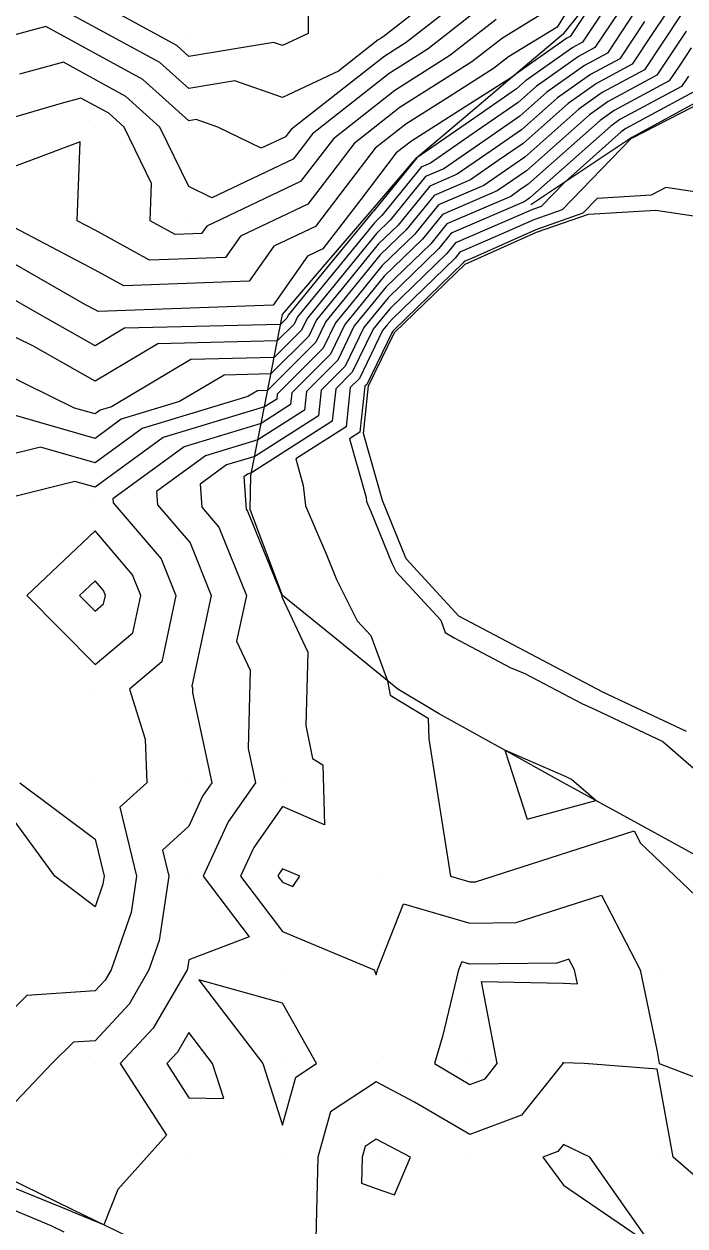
# Model space of a CAD drawing. Extents: x 2188792 to 2191981, y 386090 to 389710.
# Drawn here: x 2189502.4 to 2189573, y 386552.7 to 386681.1 of the extents above; entities that cross this region are included whole.
import ezdxf

# ---------------------------------------------------------------- set-up
doc = ezdxf.new("R2010")
doc.units = 0
for name, color, linetype in [('DTM Contours Major', 7, 'Continuous'), ('DTM Contours Minor', 7, 'Continuous'), ('Exist DTM QL2 LIDAR Elevation Point', 7, 'Continuous'), ('PH Exist DTM Breakline', 7, 'Continuous')]:
    doc.layers.add(name, color=color, linetype=linetype)

msp = doc.modelspace()

# ---------------------------------------------------------------- linework, layer by layer
at = {"layer": 'DTM Contours Major'}
for points in [[(2189566.77, 386683.67), (2189563.37, 386678.56), (2189561.62, 386677.62), (2189557.1, 386674.41), (2189555.16, 386672.69), (2189550.74, 386669.63), (2189545.8, 386666.21), (2189544.81, 386665.78), (2189540.62, 386660.62), (2189539.82, 386659.84), (2189535.66, 386654.74), (2189531.63, 386649.8), (2189531.26, 386649.03), (2189529.46, 386647.23), (2189516.7, 386646.92), (2189510.01, 386642.93), (2189503.37, 386646.7), (2189500.01, 386648.35)], [(2189552.83, 386681.57), (2189547.89, 386677.71), (2189544.73, 386675.71), (2189542, 386673.98), (2189535.44, 386668.83), (2189533.75, 386666.61), (2189531.94, 386664.25), (2189521.93, 386659.49), (2189521.38, 386658.7), (2189518.54, 386658.6), (2189515.88, 386660.07), (2189516.03, 386664.05), (2189513.11, 386670.07), (2189511.48, 386671.54), (2189508.49, 386673.17), (2189506.39, 386672.6), (2189501.41, 386671.11)], [(2189573.11, 386680.32), (2189571.47, 386677.85), (2189569.97, 386675.6), (2189564.78, 386672.8), (2189562.78, 386671.38), (2189556.06, 386665.41), (2189554.59, 386664.39), (2189552.94, 386663.25), (2189547.11, 386660.74), (2189544.97, 386658.09), (2189540.87, 386654.14), (2189538.73, 386651.52), (2189536.67, 386648.99), (2189535.14, 386645.81), (2189531.01, 386641.69), (2189530.88, 386640.44), (2189527.74, 386638.43), (2189519.53, 386635.93), (2189511.92, 386630.38), (2189511.95, 386629.96), (2189517.07, 386623.96), (2189518.64, 386620.06), (2189517.12, 386612.95), (2189513.67, 386610.06), (2189515.36, 386604.71), (2189515.53, 386600.06), (2189512.64, 386597.43), (2189514.43, 386590.06), (2189513.85, 386586.21), (2189511.71, 386580.06), (2189511.08, 386578.98), (2189510.01, 386577.83), (2189502.73, 386577.34), (2189500.01, 386574.68)], [(2189578.71, 386662.43), (2189570.94, 386663.6), (2189569.36, 386662.78), (2189563.61, 386662.44), (2189562.09, 386660.87), (2189557.05, 386659.11), (2189550.19, 386656.04), (2189549.41, 386655.7), (2189549.31, 386655.57), (2189541.92, 386648.43), (2189541.81, 386648.3), (2189541.71, 386648.18), (2189539.01, 386642.59), (2189538.81, 386642.39), (2189538.28, 386637.48), (2189537.18, 386636.77), (2189538.94, 386630.51), (2189538.99, 386630.07), (2189539.45, 386629.01), (2189541.7, 386623.5), (2189542.15, 386622.59), (2189546.91, 386617.42), (2189547.39, 386616.1), (2189548.35, 386615.52), (2189554.32, 386612.37), (2189555.87, 386611.72), (2189561.96, 386608.5), (2189563.4, 386607.88), (2189570.61, 386604.47), (2189571.96, 386603.29), (2189573.89, 386601.62)]]:
    msp.add_lwpolyline(points, dxfattribs=at)
at = {"layer": 'DTM Contours Minor'}
for points in [[(2189550.84, 386687.57), (2189540.91, 386679.8), (2189540.55, 386679.57), (2189540.24, 386679.38), (2189535.98, 386676.04), (2189530.01, 386673.23), (2189524.93, 386674.99), (2189520.01, 386674.17), (2189516.91, 386676.97), (2189502.88, 386684.63)], [(2189562.89, 386686.59), (2189559.33, 386680.75), (2189554.15, 386677.58), (2189552.54, 386676.32), (2189547.51, 386673.13), (2189543.18, 386670.38), (2189539.92, 386667.82), (2189536.82, 386663.77), (2189533.53, 386659.45), (2189529.1, 386657.35), (2189526.47, 386653.61), (2189513.06, 386653.12), (2189510.01, 386654.8), (2189500.01, 386660.07)], [(2189532.73, 386687.35), (2189532.75, 386680.07), (2189530.01, 386678.78), (2189529.05, 386679.11), (2189520.01, 386677.61), (2189518.72, 386678.78), (2189510.3, 386683.37)], [(2189551.5, 386685.57), (2189543.23, 386679.11), (2189541.94, 386678.28), (2189540.83, 386677.58), (2189530.97, 386669.85), (2189530.67, 386669.46), (2189530.35, 386669.04), (2189527.74, 386667.8), (2189523.12, 386670.07), (2189520.81, 386670.87), (2189520.01, 386670.73), (2189515.1, 386675.16), (2189504.75, 386680.81), (2189497.46, 386678.86)], [(2189564.88, 386686), (2189560.73, 386679.75), (2189560.35, 386679.55), (2189554.83, 386675.63), (2189554.8, 386675.6), (2189554.45, 386675.36), (2189548.91, 386671.84), (2189543.77, 386668.58), (2189542.15, 386667.31), (2189538.36, 386662.34), (2189534.32, 386657.06), (2189532.68, 386656.28), (2189529.01, 386651.06), (2189510.32, 386650.38), (2189510.01, 386650.55), (2189508.99, 386651.08), (2189500.01, 386656.24)], [(2189565.82, 386684.83), (2189562.05, 386679.15), (2189560.99, 386678.58), (2189555.96, 386675.02), (2189554.98, 386674.15), (2189549.97, 386670.68), (2189544.37, 386666.8), (2189544.35, 386666.79), (2189539.75, 386661.12), (2189539.61, 386660.98), (2189535.04, 386655.38), (2189530.62, 386649.97), (2189530.48, 386649.67), (2189529.8, 386648.99), (2189513.15, 386648.59), (2189510.01, 386646.71), (2189504.1, 386650.07), (2189500.01, 386652.42)], [(2189572.06, 386683.89), (2189569.59, 386680.18), (2189567.33, 386676.78), (2189563.52, 386674.73), (2189560.5, 386672.59), (2189555.7, 386668.32), (2189553.05, 386666.49), (2189550.09, 386664.43), (2189546.19, 386662.76), (2189543.23, 386659.1), (2189540.45, 386656.42), (2189537.5, 386652.81), (2189534.65, 386649.32), (2189533.58, 386647.1), (2189528.43, 386641.95), (2189527.34, 386641.92), (2189526.3, 386641.3), (2189515.04, 386637.88), (2189510.01, 386634.21), (2189504.19, 386635.89), (2189500.01, 386634.84)], [(2189567.71, 386682.51), (2189564.69, 386677.97), (2189562.25, 386676.66), (2189558.23, 386673.81), (2189555.34, 386671.23), (2189551.51, 386668.58), (2189547.23, 386665.62), (2189545.27, 386664.78), (2189541.49, 386660.11), (2189540.03, 386658.7), (2189536.27, 386654.09), (2189532.64, 386649.64), (2189532.03, 386648.39), (2189529.11, 386645.47), (2189520.24, 386645.26), (2189511.76, 386640.2), (2189510.55, 386639.83), (2189510.01, 386639.43), (2189507.82, 386640.06), (2189500.01, 386643.9)], [(2189552.16, 386683.57), (2189545.56, 386678.41), (2189543.33, 386677), (2189541.41, 386675.78), (2189533.21, 386669.34), (2189532.21, 386668.03), (2189531.15, 386666.64), (2189522.46, 386662.51), (2189520.01, 386663.72), (2189516.93, 386670.07), (2189513.29, 386673.35), (2189506.62, 386676.99), (2189501.93, 386675.73)], [(2189557.84, 386682.24), (2189553.49, 386679.58), (2189550.21, 386677.02), (2189546.12, 386674.42), (2189542.59, 386672.18), (2189537.68, 386668.33), (2189535.28, 386665.19), (2189532.73, 386661.85), (2189525.52, 386658.42), (2189523.92, 386656.15), (2189515.8, 386655.86), (2189510.01, 386659.05), (2189508.09, 386660.07), (2189508.42, 386668.48), (2189497.2, 386664.28)], [(2189572.58, 386682.1), (2189570.53, 386679.02), (2189568.65, 386676.19), (2189564.15, 386673.76), (2189561.64, 386671.99), (2189555.88, 386666.87), (2189553.82, 386665.44), (2189551.52, 386663.84), (2189546.65, 386661.75), (2189544.1, 386658.6), (2189540.66, 386655.28), (2189538.12, 386652.16), (2189535.66, 386649.15), (2189534.36, 386646.45), (2189529.45, 386641.56), (2189529.4, 386641.03), (2189528.08, 386640.19), (2189517.29, 386636.91), (2189510.01, 386631.6), (2189507.85, 386632.22), (2189500.01, 386630.26)], [(2189568.65, 386681.34), (2189566.01, 386677.37), (2189562.88, 386675.69), (2189559.37, 386673.2), (2189555.52, 386669.78), (2189552.28, 386667.54), (2189548.66, 386665.03), (2189545.73, 386663.77), (2189542.36, 386659.61), (2189540.24, 386657.56), (2189536.89, 386653.45), (2189533.65, 386649.48), (2189532.81, 386647.74), (2189528.77, 386643.71), (2189523.79, 386643.59), (2189519.03, 386640.75), (2189512.8, 386638.86), (2189510.01, 386636.82), (2189500.52, 386639.55)], [(2189573.64, 386678.53), (2189572.41, 386676.69), (2189571.29, 386675), (2189565.41, 386671.84), (2189563.91, 386670.77), (2189556.24, 386663.96), (2189555.36, 386663.35), (2189554.37, 386662.66), (2189547.57, 386659.74), (2189545.83, 386657.59), (2189541.08, 386653), (2189539.35, 386650.88), (2189537.68, 386648.83), (2189535.91, 386645.17), (2189532.57, 386641.83), (2189532.36, 386639.85), (2189527.39, 386636.67), (2189521.78, 386634.96), (2189516.57, 386631.16), (2189516.68, 386629.72), (2189520.14, 386625.66), (2189522.41, 386620.06), (2189520.33, 386610.38), (2189520.42, 386610.19), (2189520.41, 386609.66), (2189522.48, 386600.06), (2189521.46, 386598.61), (2189520.01, 386595.41), (2189517.21, 386592.86), (2189517.89, 386590.06), (2189516.86, 386583.21), (2189515.76, 386580.06), (2189513.65, 386576.41), (2189510.01, 386572.5), (2189507.72, 386572.35), (2189505.38, 386570.06), (2189500.26, 386564.66)], [(2189573.35, 386675.52), (2189572.61, 386674.41), (2189566.04, 386670.87), (2189565.05, 386670.16), (2189556.42, 386662.5), (2189556.13, 386662.3), (2189555.8, 386662.07), (2189548.03, 386658.73), (2189546.7, 386657.09), (2189541.29, 386651.85), (2189539.97, 386650.23), (2189538.69, 386648.67), (2189536.69, 386644.52), (2189534.13, 386641.97), (2189533.84, 386639.25), (2189527.05, 386634.9), (2189524.02, 386633.99), (2189521.22, 386631.94), (2189521.41, 386629.48), (2189523.21, 386627.36), (2189526.17, 386620.06), (2189525.12, 386615.17), (2189526.58, 386612.09), (2189526.35, 386603.72), (2189527.14, 386600.06), (2189524.2, 386595.87), (2189521.56, 386590.06), (2189526.47, 386583.6), (2189520.01, 386581.14), (2189519.87, 386580.2), (2189519.82, 386580.06), (2189516.22, 386573.85), (2189512.69, 386570.06), (2189517.64, 386562.42), (2189512.44, 386556.63), (2189510.94, 386552.85), (2189507.55, 386554.23), (2189507.41, 386554.3), (2189500.34, 386557.2)], [(2189573.93, 386673.82), (2189566.68, 386669.91), (2189566.18, 386669.56), (2189560.15, 386664.19), (2189557.63, 386661.59), (2189556.62, 386661.24), (2189555.25, 386660.63), (2189548.49, 386657.72), (2189547.57, 386656.58), (2189541.5, 386650.71), (2189540.58, 386649.59), (2189539.69, 386648.5), (2189537.46, 386643.88), (2189535.69, 386642.11), (2189535.32, 386638.66), (2189526.71, 386633.14), (2189526.27, 386633.01), (2189525.87, 386632.72), (2189526.13, 386629.25), (2189526.29, 386629.06), (2189529.93, 386620.06), (2189529.91, 386619.96), (2189532.73, 386613.99), (2189532.52, 386606.17), (2189533.21, 386602.65), (2189534.33, 386601.97), (2189534.5, 386595.57), (2189530.01, 386597.51), (2189526.94, 386593.13), (2189525.54, 386590.06), (2189530.01, 386584.18), (2189539.8, 386580.06), (2189540.01, 386579.55), (2189540.13, 386579.94), (2189540.16, 386580.06), (2189542.94, 386587.13), (2189550.01, 386585.07), (2189554.95, 386585.12), (2189564.08, 386588.05), (2189568.19, 386580.06), (2189570.01, 386571.34), (2189570.23, 386570.06), (2189580.01, 386566.34)], [(2189575.01, 386672.84), (2189567.33, 386668.87), (2189567.24, 386668.86), (2189559.86, 386661.23), (2189556.84, 386660.17), (2189552.72, 386658.33), (2189548.95, 386656.71), (2189548.44, 386656.08), (2189541.71, 386649.57), (2189541.2, 386648.95), (2189540.7, 386648.34), (2189538.24, 386643.23), (2189537.25, 386642.25), (2189536.8, 386638.07), (2189531.43, 386634.63), (2189532.23, 386631.79), (2189532.48, 386629.62), (2189534.68, 386624.49), (2189535.79, 386621.76), (2189538, 386617.36), (2189539.46, 386615.78), (2189541.22, 386610.95), (2189541.52, 386609.39), (2189545.57, 386606.95), (2189545.63, 386604.73), (2189547.95, 386590.06), (2189550.01, 386589.46), (2189550.61, 386589.47), (2189567.56, 386594.91), (2189568.23, 386593.61), (2189574.15, 386587.96)], [(2189513.99, 386622.26), (2189510.01, 386626.94), (2189502.72, 386620.06), (2189510.01, 386612.69), (2189514.02, 386616.05), (2189514.88, 386620.06), (2189513.99, 386622.26)], [(2189510.92, 386620.57), (2189510.01, 386621.63), (2189508.34, 386620.06), (2189510.01, 386618.38), (2189510.92, 386619.15), (2189511.12, 386620.06), (2189510.92, 386620.57)], [(2189560.86, 386600.41), (2189560.28, 386600.68), (2189553.73, 386603.53), (2189556.13, 386596.18), (2189563.45, 386598.17), (2189560.86, 386600.41)], [(2189501.96, 386600.06), (2189510.01, 386594.03), (2189510.97, 386590.06), (2189510.85, 386589.22), (2189510.01, 386586.82), (2189505.7, 386590.06), (2189500.01, 386597.88)], [(2189531.88, 386590.06), (2189530.01, 386590.87), (2189529.68, 386590.39), (2189529.53, 386590.06), (2189530.01, 386589.42), (2189531.11, 386588.96), (2189531.88, 386590.06)], [(2189551.63, 386568.44), (2189552.92, 386570.06), (2189551.24, 386578.83), (2189560.01, 386578.65), (2189561.49, 386578.59), (2189561.18, 386580.06), (2189560.59, 386581.2), (2189559.29, 386580.78), (2189550.01, 386580.68), (2189549.14, 386580.93), (2189548.79, 386580.06), (2189547.11, 386572.96), (2189546.23, 386570.06), (2189550.01, 386567.84), (2189551.63, 386568.44)], [(2189531.45, 386568.61), (2189533.65, 386570.06), (2189530.01, 386576.53), (2189521.08, 386578.99), (2189527.92, 386570.06), (2189530.01, 386563.49), (2189531.45, 386568.61)], [(2189523.74, 386566.32), (2189522.55, 386570.06), (2189520.01, 386573.38), (2189518.79, 386571.28), (2189517.65, 386570.06), (2189520.01, 386566.42), (2189523.74, 386566.32)], [(2189585, 386550.06), (2189580.01, 386552.87), (2189571.73, 386560.06), (2189570.01, 386569.46), (2189562.22, 386570.06), (2189560.01, 386570.15), (2189559.92, 386570.15), (2189559.94, 386570.06), (2189555.52, 386564.55), (2189550.01, 386562.49), (2189544.12, 386565.95), (2189540.01, 386568.12), (2189535.15, 386564.92), (2189533.78, 386560.06), (2189533.49, 386548.49)], [(2189543.67, 386560.06), (2189540.01, 386561.99), (2189538.85, 386561.22), (2189538.52, 386560.06), (2189538.45, 386557.29), (2189539.92, 386556.77), (2189541.96, 386556.04), (2189543.67, 386560.06)], [(2189569.43, 386550.64), (2189562.83, 386560.06), (2189560.01, 386561.42), (2189559.41, 386560.66), (2189557.79, 386560.06), (2189560.01, 386557.07), (2189569.43, 386550.64)], [(2189506.71, 386552.06), (2189505.33, 386552.75), (2189499.59, 386555.11)]]:
    msp.add_lwpolyline(points, dxfattribs=at)
at = {"layer": 'Exist DTM QL2 LIDAR Elevation Point'}
for p, q in [((2189520.01, 386680.07), (2189520.01, 386680.07)), ((2189530.01, 386680.07), (2189530.01, 386680.07)), ((2189540.01, 386680.07), (2189540.01, 386680.07)), ((2189510.01, 386670.07), (2189510.01, 386670.07)), ((2189520.01, 386670.07), (2189520.01, 386670.07)), ((2189530.01, 386670.07), (2189530.01, 386670.07)), ((2189510.01, 386660.07), (2189510.01, 386660.07)), ((2189520.01, 386660.07), (2189520.01, 386660.07)), ((2189510.01, 386650.07), (2189510.01, 386650.07)), ((2189510.01, 386640.06), (2189510.01, 386640.06)), ((2189510.01, 386630.06), (2189510.01, 386630.06)), ((2189510.01, 386620.06), (2189510.01, 386620.06)), ((2189510.01, 386610.06), (2189510.01, 386610.06)), ((2189520.01, 386610.06), (2189520.01, 386610.06)), ((2189510.01, 386600.06), (2189510.01, 386600.06)), ((2189520.01, 386600.06), (2189520.01, 386600.06)), ((2189530.01, 386600.06), (2189530.01, 386600.06)), ((2189510.01, 386590.06), (2189510.01, 386590.06)), ((2189520.01, 386590.06), (2189520.01, 386590.06)), ((2189530.01, 386590.06), (2189530.01, 386590.06)), ((2189540.01, 386590.06), (2189540.01, 386590.06)), ((2189550.01, 386590.06), (2189550.01, 386590.06)), ((2189510.01, 386580.06), (2189510.01, 386580.06)), ((2189520.01, 386580.06), (2189520.01, 386580.06)), ((2189530.01, 386580.06), (2189530.01, 386580.06)), ((2189540.01, 386580.06), (2189540.01, 386580.06)), ((2189550.01, 386580.06), (2189550.01, 386580.06)), ((2189560.01, 386580.06), (2189560.01, 386580.06)), ((2189570.01, 386580.06), (2189570.01, 386580.06)), ((2189510.01, 386570.06), (2189510.01, 386570.06)), ((2189520.01, 386570.06), (2189520.01, 386570.06)), ((2189530.01, 386570.06), (2189530.01, 386570.06)), ((2189540.01, 386570.06), (2189540.01, 386570.06)), ((2189550.01, 386570.06), (2189550.01, 386570.06)), ((2189560.01, 386570.06), (2189560.01, 386570.06)), ((2189570.01, 386570.06), (2189570.01, 386570.06)), ((2189520.01, 386560.06), (2189520.01, 386560.06)), ((2189530.01, 386560.06), (2189530.01, 386560.06)), ((2189540.01, 386560.06), (2189540.01, 386560.06)), ((2189550.01, 386560.06), (2189550.01, 386560.06)), ((2189560.01, 386560.06), (2189560.01, 386560.06)), ((2189570.01, 386560.06), (2189570.01, 386560.06))]:
    msp.add_line(p, q, dxfattribs=at)
at = {"layer": 'PH Exist DTM Breakline'}
for points in [[(2189660.02, 386720.07), (2189648.97, 386723.72), (2189642.27, 386726.54), (2189632.66, 386731.39), (2189625.69, 386732.71), (2189618.47, 386732.17), (2189612.32, 386728.14), (2189606.17, 386724.11), (2189600.02, 386720.07), (2189590.12, 386713.83), (2189584.9, 386708.57), (2189579.69, 386703.31), (2189574.47, 386698.04), (2189569.65, 386692.05), (2189564.83, 386686.06), (2189560.01, 386680.07)], [(2189670.02, 386700.07), (2189662.72, 386703.19), (2189655.41, 386706.32), (2189647.2, 386708.42), (2189641.41, 386709.08), (2189634.31, 386708.93), (2189626.61, 386705.87), (2189620.64, 386703.37), (2189615.34, 386699.06), (2189610.05, 386694.75), (2189604.47, 386690.43), (2189598.88, 386686.12), (2189590.98, 386681.83), (2189583.09, 386677.54), (2189575.19, 386673.25), (2189567.3, 386668.96), (2189556.52, 386661.77)], [(2189575.91, 386591.32), (2189567.96, 386595.69), (2189560.01, 386600.06), (2189553.34, 386603.75), (2189546.66, 386607.44), (2189542.34, 386610.05), (2189536.17, 386615.05), (2189530.01, 386620.06), (2189526.58, 386629.22), (2189526.65, 386632.85), (2189528.33, 386641.46), (2189530.01, 386650.07), (2189534.79, 386655.65), (2189539.57, 386661.23), (2189544.35, 386666.81), (2189549.57, 386671.23), (2189554.79, 386675.65), (2189560.01, 386680.07)], [(2189573.13, 386605.52), (2189564.21, 386609.74), (2189556.52, 386613.79), (2189548.84, 386617.84), (2189543.23, 386623.95), (2189540.68, 386630.18), (2189538.67, 386637.33), (2189539.21, 386642.42), (2189541.97, 386648.14), (2189549.53, 386655.44), (2189557.11, 386658.83), (2189562.67, 386660.77), (2189569.88, 386661.2), (2189579.58, 386659.74)], [(2189546.57, 386546.58), (2189539.67, 386546.9), (2189532.77, 386547.21), (2189525.86, 386547.52), (2189514.69, 386551.02), (2189507.64, 386554.46), (2189500.58, 386557.9), (2189493.53, 386561.34), (2189482.74, 386567.74), (2189478.01, 386569.48), (2189472.74, 386569.81), (2189463.85, 386571.2), (2189457.15, 386570.42), (2189450.45, 386569.64), (2189440.57, 386568.24)]]:
    msp.add_lwpolyline(points, dxfattribs=at)

doc.saveas('drawing.dxf')
